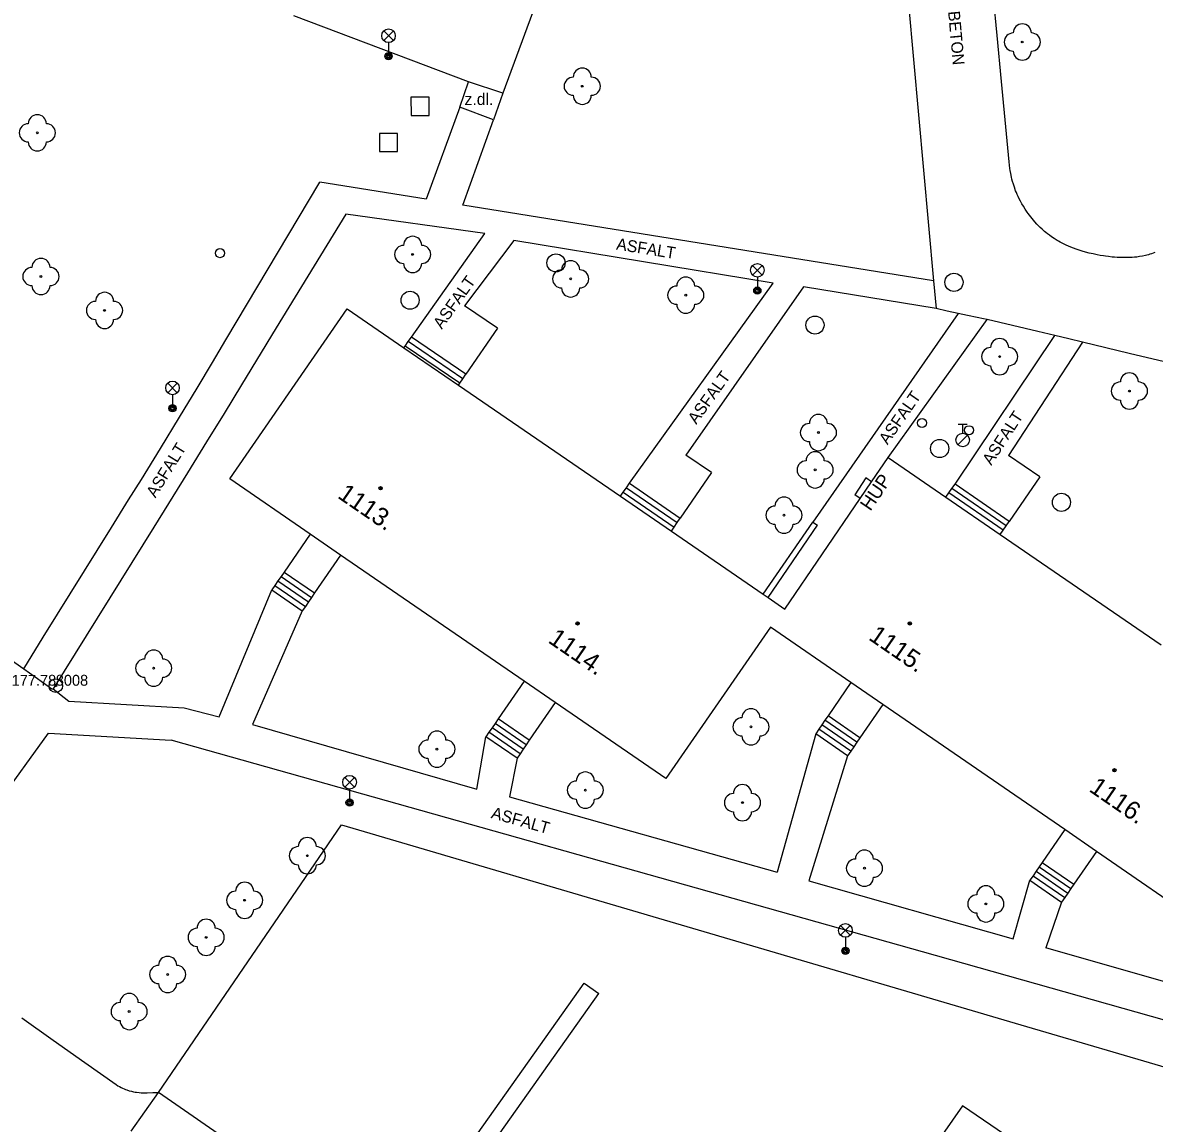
# Model space of a CAD drawing. Extents: x -539515 to -538098, y -1182060 to -1180157.
# Drawn here: x -538825.8 to -538763.3, y -1181224.5 to -1181163.7 of the extents above; entities that cross this region are included whole.
import ezdxf

# ---------------------------------------------------------------- set-up
doc = ezdxf.new("R2010")
doc.units = 0
for name, color, linetype in [('Vrstva 10', 7, 'Continuous'), ('Vrstva 11', 7, 'Continuous'), ('Vrstva 21', 7, 'Continuous'), ('Vrstva 22', 7, 'Continuous'), ('Vrstva 23', 7, 'Continuous'), ('Vrstva 24', 7, 'Continuous'), ('Vrstva 26', 7, 'Continuous'), ('Vrstva 27', 7, 'Continuous'), ('Vrstva 28', 7, 'Continuous'), ('Vrstva 33', 7, 'Continuous'), ('Vrstva 39', 7, 'Continuous'), ('Vrstva 40', 7, 'Continuous'), ('Vrstva 41', 7, 'Continuous'), ('Vrstva 47', 7, 'Continuous'), ('Vrstva 5', 7, 'Continuous'), ('Vrstva 7', 7, 'Continuous'), ('Vrstva 8', 7, 'Continuous')]:
    doc.layers.add(name, color=color, linetype=linetype)

msp = doc.modelspace()

# ---------------------------------------------------------------- linework, layer by layer
at = {"layer": 'Vrstva 10'}
msp.add_line((-538771.997, -1181164.423), (-538772.808, -1181155.55), dxfattribs=at)
for points in [[(-538776.89, -1181162.7), (-538775.509, -1181177.959)], [(-538771.489, -1181169.855), (-538771.762, -1181166.958), (-538771.997, -1181164.423)], [(-538767.476, -1181176.263), (-538767.64, -1181176.208), (-538767.792, -1181176.153), (-538767.934, -1181176.097), (-538768.066, -1181176.042), (-538768.19, -1181175.987), (-538768.305, -1181175.932), (-538768.412, -1181175.878), (-538768.512, -1181175.825), (-538768.604, -1181175.774), (-538768.691, -1181175.723), (-538768.852, -1181175.624), (-538768.991, -1181175.531), (-538769.111, -1181175.445), (-538769.215, -1181175.366), (-538769.305, -1181175.294), (-538769.383, -1181175.229), (-538769.519, -1181175.109), (-538769.618, -1181175.016), (-538769.692, -1181174.943), (-538769.802, -1181174.829), (-538769.91, -1181174.71), (-538769.995, -1181174.612), (-538770.074, -1181174.517), (-538770.148, -1181174.425), (-538770.217, -1181174.335), (-538770.282, -1181174.248), (-538770.343, -1181174.164), (-538770.454, -1181174), (-538770.552, -1181173.845), (-538770.638, -1181173.7), (-538770.713, -1181173.563), (-538770.78, -1181173.433), (-538770.838, -1181173.312), (-538770.89, -1181173.197), (-538770.936, -1181173.09), (-538770.976, -1181172.988), (-538771.046, -1181172.796), (-538771.101, -1181172.627), (-538771.145, -1181172.478), (-538771.179, -1181172.347), (-538771.207, -1181172.231), (-538771.25, -1181172.027), (-538771.278, -1181171.872), (-538771.297, -1181171.755), (-538771.32, -1181171.579), (-538771.34, -1181171.4), (-538771.489, -1181169.855)], [(-538763.302, -1181176.397), (-538763.391, -1181176.433), (-538763.479, -1181176.465), (-538763.566, -1181176.494), (-538763.652, -1181176.52), (-538763.736, -1181176.543), (-538763.819, -1181176.563), (-538763.982, -1181176.597), (-538764.137, -1181176.623), (-538764.285, -1181176.643), (-538764.424, -1181176.657), (-538764.556, -1181176.667), (-538764.681, -1181176.674), (-538764.797, -1181176.678), (-538765.017, -1181176.679), (-538765.208, -1181176.674), (-538765.374, -1181176.665), (-538765.519, -1181176.655), (-538765.644, -1181176.643), (-538765.86, -1181176.619), (-538766.018, -1181176.598), (-538766.135, -1181176.58), (-538766.305, -1181176.551), (-538766.47, -1181176.52), (-538766.699, -1181176.472), (-538766.913, -1181176.422), (-538767.114, -1181176.37), (-538767.301, -1181176.318), (-538767.476, -1181176.263)], [(-538775.509, -1181177.959), (-538775.37, -1181179.49)], [(-538771.848, -1181180.251), (-538772.55, -1181180.09), (-538772.749, -1181180.046), (-538773.099, -1181179.974), (-538773.625, -1181179.869), (-538773.888, -1181179.816), (-538774.15, -1181179.76), (-538774.76, -1181179.625), (-538775.37, -1181179.49)], [(-538762.131, -1181182.578), (-538764.706, -1181181.96), (-538767.28, -1181181.34), (-538768.045, -1181181.155), (-538768.81, -1181180.97), (-538769.744, -1181180.745), (-538771.146, -1181180.414), (-538771.848, -1181180.251)], [(-538825.82, -1181218.63), (-538824.08, -1181219.857), (-538822.34, -1181221.083), (-538821.47, -1181221.697), (-538820.6, -1181222.31), (-538820.508, -1181222.371), (-538820.419, -1181222.424), (-538820.334, -1181222.47), (-538820.251, -1181222.51), (-538820.173, -1181222.545), (-538820.097, -1181222.576), (-538820.026, -1181222.602), (-538819.89, -1181222.646), (-538819.769, -1181222.679), (-538819.661, -1181222.704), (-538819.567, -1181222.722), (-538819.484, -1181222.735), (-538819.338, -1181222.753), (-538819.228, -1181222.762), (-538819.146, -1181222.766), (-538819.024, -1181222.769), (-538818.902, -1181222.766), (-538818.586, -1181222.753), (-538818.27, -1181222.74)]]:
    msp.add_lwpolyline(points, dxfattribs=at)
at = {"layer": 'Vrstva 11'}
for p, q in [((-538791.18, -1181145.69), (-538799.27, -1181167.6)), ((-538801.16, -1181166.97), (-538810.8, -1181163.34)), ((-538799.27, -1181167.6), (-538801.16, -1181166.97)), ((-538801.65, -1181168.38), (-538803.5, -1181173.46)), ((-538801.48, -1181173.78), (-538799.79, -1181169.07)), ((-538814.549, -1181181.218), (-538809.38, -1181172.52)), ((-538803.5, -1181173.46), (-538809.38, -1181172.52)), ((-538775.509, -1181177.959), (-538801.48, -1181173.78)), ((-538807.94, -1181174.27), (-538811.775, -1181180.558)), ((-538800.26, -1181175.34), (-538807.94, -1181174.27)), ((-538804.32, -1181181.06), (-538800.26, -1181175.34)), ((-538798.67, -1181175.74), (-538801.39, -1181179.33)), ((-538784.35, -1181178.09), (-538798.67, -1181175.74)), ((-538792.289, -1181189.126), (-538784.35, -1181178.09)), ((-538782.69, -1181178.28), (-538789.17, -1181187.58)), ((-538775.37, -1181179.49), (-538782.69, -1181178.28)), ((-538799.576, -1181180.571), (-538801.39, -1181179.33)), ((-538774.15, -1181179.76), (-538782.16, -1181191.28)), ((-538778.02, -1181187.71), (-538772.55, -1181180.09)), ((-538799.576, -1181180.571), (-538801.317, -1181183.115)), ((-538801.486, -1181183.362), (-538804.489, -1181181.307)), ((-538801.317, -1181183.115), (-538804.32, -1181181.06)), ((-538774.32, -1181189.17), (-538768.81, -1181180.97)), ((-538767.28, -1181181.34), (-538771.37, -1181187.6)), ((-538801.655, -1181183.61), (-538804.658, -1181181.555)), ((-538787.763, -1181188.543), (-538789.17, -1181187.58)), ((-538769.651, -1181188.78), (-538771.37, -1181187.6)), ((-538816.676, -1181188.552), (-538818.529, -1181191.546)), ((-538787.763, -1181188.543), (-538789.48, -1181191.05)), ((-538769.651, -1181188.78), (-538771.34, -1181191.24)), ((-538792.458, -1181189.373), (-538789.649, -1181191.297)), ((-538792.289, -1181189.126), (-538789.48, -1181191.05)), ((-538771.498, -1181191.471), (-538774.489, -1181189.417)), ((-538771.34, -1181191.24), (-538774.32, -1181189.17)), ((-538792.628, -1181189.621), (-538789.819, -1181191.545)), ((-538771.668, -1181191.718), (-538774.659, -1181189.664)), ((-538824.635, -1181197.627), (-538820.862, -1181191.568)), ((-538818.529, -1181191.546), (-538824.08, -1181200.48)), ((-538811.51, -1181194.274), (-538809.83, -1181195.428)), ((-538811.34, -1181194.026), (-538809.66, -1181195.18)), ((-538814.92, -1181202.01), (-538812.02, -1181195.016)), ((-538812.02, -1181195.016), (-538810.34, -1181196.17)), ((-538811.85, -1181194.768), (-538810.17, -1181195.922)), ((-538811.68, -1181194.521), (-538810, -1181195.675)), ((-538810.34, -1181196.17), (-538813.08, -1181202.44)), ((-538825.71, -1181199.36), (-538824.635, -1181197.627)), ((-538823.23, -1181201.15), (-538816.86, -1181201.52)), ((-538816.86, -1181201.52), (-538814.92, -1181202.01)), ((-538813.08, -1181202.44), (-538800.7, -1181206)), ((-538797.985, -1181203.556), (-538799.7, -1181202.378)), ((-538797.815, -1181203.308), (-538799.53, -1181202.13)), ((-538779.907, -1181203.667), (-538781.669, -1181202.455)), ((-538779.737, -1181203.42), (-538781.499, -1181202.208)), ((-538779.567, -1181203.173), (-538781.329, -1181201.961)), ((-538830.09, -1181210.86), (-538824.35, -1181202.91)), ((-538824.35, -1181202.91), (-538817.58, -1181203.3)), ((-538800.7, -1181206), (-538800.21, -1181203.12)), ((-538798.49, -1181204.29), (-538800.21, -1181203.12)), ((-538798.325, -1181204.05), (-538800.04, -1181202.872)), ((-538798.155, -1181203.803), (-538799.87, -1181202.625)), ((-538782.01, -1181202.95), (-538784.14, -1181210.59)), ((-538780.248, -1181204.162), (-538782.01, -1181202.95)), ((-538780.077, -1181203.914), (-538781.839, -1181202.702)), ((-538775.4, -1181215.19), (-538817.58, -1181203.3)), ((-538798.49, -1181204.29), (-538798.91, -1181206.43)), ((-538780.248, -1181204.162), (-538782.39, -1181211.06)), ((-538798.91, -1181206.43), (-538784.14, -1181210.59)), ((-538769.509, -1181210.047), (-538767.759, -1181211.251)), ((-538769.849, -1181210.541), (-538768.099, -1181211.745)), ((-538769.679, -1181210.294), (-538767.929, -1181211.498)), ((-538782.39, -1181211.06), (-538771.11, -1181214.27)), ((-538771.11, -1181214.27), (-538770.19, -1181211.036)), ((-538770.19, -1181211.036), (-538768.44, -1181212.24)), ((-538770.019, -1181210.788), (-538768.269, -1181211.992)), ((-538768.44, -1181212.24), (-538769.32, -1181214.77)), ((-538754.53, -1181218.99), (-538769.32, -1181214.77)), ((-538733.22, -1181227.08), (-538775.4, -1181215.19)), ((-538805.4, -1181231.67), (-538794.781, -1181216.712)), ((-538794.781, -1181216.712), (-538793.974, -1181217.285)), ((-538804.91, -1181232.69), (-538793.974, -1181217.285)), ((-538805.4, -1181231.67), (-538818.27, -1181222.74)), ((-538773.91, -1181223.48), (-538779.54, -1181231.49)), ((-538752.76, -1181237.86), (-538773.91, -1181223.48))]:
    msp.add_line(p, q, dxfattribs=at)
for points in [[(-538799.27, -1181167.6), (-538799.79, -1181169.07), (-538801.65, -1181168.38), (-538801.16, -1181166.97)], [(-538811.775, -1181180.558), (-538813.694, -1181183.701), (-538814.656, -1181185.271), (-538815.62, -1181186.84), (-538816.676, -1181188.552)], [(-538816.142, -1181183.875), (-538815.291, -1181182.459), (-538814.549, -1181181.218)], [(-538804.729, -1181181.656), (-538804.658, -1181181.555), (-538804.489, -1181181.307), (-538804.32, -1181181.06)], [(-538801.727, -1181183.714), (-538801.655, -1181183.61), (-538801.486, -1181183.362), (-538801.317, -1181183.115)], [(-538820.862, -1181191.568), (-538819.922, -1181190.051), (-538819.218, -1181188.913), (-538818.166, -1181187.203), (-538817.12, -1181185.49), (-538816.142, -1181183.875)], [(-538792.782, -1181189.846), (-538792.628, -1181189.621), (-538792.458, -1181189.373), (-538792.289, -1181189.126)], [(-538774.823, -1181189.903), (-538774.659, -1181189.664), (-538774.489, -1181189.417), (-538774.32, -1181189.17)], [(-538789.974, -1181191.771), (-538789.819, -1181191.545), (-538789.649, -1181191.297), (-538789.48, -1181191.05)], [(-538771.831, -1181191.955), (-538771.668, -1181191.718), (-538771.498, -1181191.471), (-538771.34, -1181191.24)], [(-538809.901, -1181191.933), (-538811.34, -1181194.026), (-538811.51, -1181194.274), (-538811.68, -1181194.521), (-538811.85, -1181194.768), (-538812.02, -1181195.016)], [(-538808.222, -1181193.087), (-538809.66, -1181195.18), (-538809.83, -1181195.428), (-538810, -1181195.675), (-538810.17, -1181195.922), (-538810.34, -1181196.17)], [(-538827.67, -1181197.981), (-538826.689, -1181198.67), (-538825.71, -1181199.36), (-538825.087, -1181199.804), (-538824.158, -1181200.476), (-538824.08, -1181200.48), (-538823.23, -1181201.15)], [(-538798.096, -1181200.043), (-538799.53, -1181202.13), (-538799.7, -1181202.378), (-538799.87, -1181202.625), (-538800.04, -1181202.872), (-538800.21, -1181203.12)], [(-538780.064, -1181200.122), (-538781.329, -1181201.961), (-538781.499, -1181202.208), (-538781.669, -1181202.455), (-538781.839, -1181202.702), (-538782.01, -1181202.95)], [(-538796.382, -1181201.221), (-538797.815, -1181203.308), (-538797.985, -1181203.556), (-538798.155, -1181203.803), (-538798.325, -1181204.05), (-538798.49, -1181204.29)], [(-538778.303, -1181201.335), (-538779.567, -1181203.173), (-538779.737, -1181203.42), (-538779.907, -1181203.667), (-538780.077, -1181203.914), (-538780.248, -1181204.162)], [(-538768.267, -1181208.24), (-538769.509, -1181210.047), (-538769.679, -1181210.294), (-538769.849, -1181210.541), (-538770.019, -1181210.788), (-538770.19, -1181211.036)], [(-538766.517, -1181209.445), (-538767.759, -1181211.251), (-538767.929, -1181211.498), (-538768.099, -1181211.745), (-538768.269, -1181211.992), (-538768.44, -1181212.24)]]:
    msp.add_lwpolyline(points, dxfattribs=at)
at = {"layer": 'Vrstva 21'}
for radius in [0.375, 0.05]:
    msp.add_circle((-538823.94, -1181200.3), radius, dxfattribs=at)
at = {"layer": 'Vrstva 22'}
for centre in [(-538770.61, -1181164.78), (-538794.89, -1181167.22), (-538824.96, -1181169.79), (-538804.25, -1181176.5), (-538824.76, -1181177.72), (-538795.53, -1181177.85), (-538789.18, -1181178.75), (-538821.25, -1181179.59), (-538771.86, -1181182.14), (-538764.7, -1181184.04), (-538781.86, -1181186.33), (-538782.04, -1181188.39), (-538783.76, -1181190.89), (-538818.54, -1181199.33), (-538785.58, -1181202.57), (-538802.91, -1181203.8), (-538794.72, -1181206.06), (-538786.05, -1181206.75), (-538810.06, -1181209.68), (-538779.32, -1181210.37), (-538813.52, -1181212.14), (-538772.62, -1181212.34), (-538815.643, -1181214.187), (-538817.767, -1181216.233), (-538819.89, -1181218.28)]:
    msp.add_circle(centre, 0.05, dxfattribs=at)
for centre, start, end in [((-538770.61, -1181164.28), 0, 180), ((-538771.11, -1181164.78), 90, 270), ((-538770.11, -1181164.78), 270, 90), ((-538770.61, -1181165.28), 180, 0), ((-538794.89, -1181166.72), 0, 180), ((-538795.39, -1181167.22), 90, 270), ((-538794.39, -1181167.22), 270, 90), ((-538794.89, -1181167.72), 180, 0), ((-538824.96, -1181169.29), 0, 180), ((-538825.46, -1181169.79), 90, 270), ((-538824.46, -1181169.79), 270, 90), ((-538824.96, -1181170.29), 180, 0), ((-538804.25, -1181176), 0, 180), ((-538804.75, -1181176.5), 90, 270), ((-538803.75, -1181176.5), 270, 90), ((-538824.76, -1181177.22), 0, 180), ((-538795.53, -1181177.35), 0, 180), ((-538825.26, -1181177.72), 90, 270), ((-538824.26, -1181177.72), 270, 90), ((-538804.25, -1181177), 180, 0), ((-538796.03, -1181177.85), 90, 270), ((-538795.03, -1181177.85), 270, 90), ((-538824.76, -1181178.22), 180, 0), ((-538789.18, -1181178.25), 0, 180), ((-538821.25, -1181179.09), 0, 180), ((-538795.53, -1181178.35), 180, 0), ((-538789.68, -1181178.75), 90, 270), ((-538788.68, -1181178.75), 270, 90), ((-538821.75, -1181179.59), 90, 270), ((-538820.75, -1181179.59), 270, 90), ((-538789.18, -1181179.25), 180, 0), ((-538821.25, -1181180.09), 180, 0), ((-538771.86, -1181181.64), 0, 180), ((-538772.36, -1181182.14), 90, 270), ((-538771.36, -1181182.14), 270, 90), ((-538771.86, -1181182.64), 180, 0), ((-538764.7, -1181183.54), 0, 180), ((-538765.2, -1181184.04), 90, 270), ((-538764.2, -1181184.04), 270, 90), ((-538764.7, -1181184.54), 180, 0), ((-538781.86, -1181185.83), 0, 180), ((-538782.36, -1181186.33), 90, 270), ((-538781.36, -1181186.33), 270, 90), ((-538781.86, -1181186.83), 180, 0), ((-538782.04, -1181187.89), 0, 180), ((-538782.54, -1181188.39), 90, 270), ((-538781.54, -1181188.39), 270, 90), ((-538782.04, -1181188.89), 180, 0), ((-538783.76, -1181190.39), 0, 180), ((-538784.26, -1181190.89), 90, 270), ((-538783.26, -1181190.89), 270, 90), ((-538783.76, -1181191.39), 180, 0), ((-538819.04, -1181199.33), 90, 270), ((-538818.54, -1181198.83), 0, 180), ((-538818.04, -1181199.33), 270, 90), ((-538818.54, -1181199.83), 180, 0), ((-538785.58, -1181202.07), 0, 180), ((-538786.08, -1181202.57), 90, 270), ((-538785.08, -1181202.57), 270, 90), ((-538802.91, -1181203.3), 0, 180), ((-538785.58, -1181203.07), 180, 0), ((-538803.41, -1181203.8), 90, 270), ((-538802.41, -1181203.8), 270, 90), ((-538802.91, -1181204.3), 180, 0), ((-538794.72, -1181205.56), 0, 180), ((-538795.22, -1181206.06), 90, 270), ((-538794.22, -1181206.06), 270, 90), ((-538786.55, -1181206.75), 90, 270), ((-538786.05, -1181206.25), 0, 180), ((-538785.55, -1181206.75), 270, 90), ((-538794.72, -1181206.56), 180, 0), ((-538786.05, -1181207.25), 180, 0), ((-538810.06, -1181209.18), 0, 180), ((-538810.56, -1181209.68), 90, 270), ((-538809.56, -1181209.68), 270, 90), ((-538779.32, -1181209.87), 0, 180), ((-538779.82, -1181210.37), 90, 270), ((-538778.82, -1181210.37), 270, 90), ((-538810.06, -1181210.18), 180, 0), ((-538813.52, -1181211.64), 0, 180), ((-538779.32, -1181210.87), 180, 0), ((-538814.02, -1181212.14), 90, 270), ((-538813.02, -1181212.14), 270, 90), ((-538773.12, -1181212.34), 90, 270), ((-538772.62, -1181211.84), 0, 180), ((-538772.12, -1181212.34), 270, 90), ((-538815.643, -1181213.687), 0, 180), ((-538813.52, -1181212.64), 180, 0), ((-538772.62, -1181212.84), 180, 0), ((-538816.143, -1181214.187), 90, 270), ((-538815.143, -1181214.187), 270, 90), ((-538815.643, -1181214.687), 180, 0), ((-538817.767, -1181215.733), 0, 180), ((-538818.267, -1181216.233), 90, 270), ((-538817.267, -1181216.233), 270, 90), ((-538817.767, -1181216.733), 180, 0), ((-538819.89, -1181217.78), 0, 180), ((-538820.39, -1181218.28), 90, 270), ((-538819.39, -1181218.28), 270, 90), ((-538819.89, -1181218.78), 180, 0)]:
    msp.add_arc(centre, 0.5, start, end, dxfattribs=at)
at = {"layer": 'Vrstva 24'}
for p, q in [((-538779.25, -1181188.83), (-538779.85, -1181189.76)), ((-538778.93, -1181189.048), (-538779.25, -1181188.83)), ((-538779.552, -1181189.963), (-538779.85, -1181189.76))]:
    msp.add_line(p, q, dxfattribs=at)
at = {"layer": 'Vrstva 26'}
for points in [[(-538804.34, -1181168.831), (-538803.339, -1181168.83), (-538803.34, -1181167.829), (-538804.341, -1181167.83)], [(-538806.08, -1181170.821), (-538805.079, -1181170.82), (-538805.08, -1181169.819), (-538806.081, -1181169.82)]]:
    msp.add_lwpolyline(points, close=True, dxfattribs=at)
at = {"layer": 'Vrstva 27'}
for centre in [(-538796.34, -1181176.97), (-538774.38, -1181178.04), (-538804.39, -1181179.03), (-538782.05, -1181180.4), (-538775.17, -1181187.21), (-538768.45, -1181190.18)]:
    msp.add_circle(centre, 0.5, dxfattribs=at)
at = {"layer": 'Vrstva 28'}
for p, q in [((-538774.15, -1181185.865), (-538773.65, -1181185.865)), ((-538773.9, -1181186.365), (-538773.9, -1181185.865)), ((-538774.158, -1181187.012), (-538773.628, -1181186.482))]:
    msp.add_line(p, q, dxfattribs=at)
for centre, radius in [((-538814.88, -1181176.43), 0.25), ((-538776.14, -1181185.8), 0.25), ((-538773.55, -1181186.2), 0.25), ((-538773.9, -1181186.74), 0.375)]:
    msp.add_circle(centre, radius, dxfattribs=at)
at = {"layer": 'Vrstva 33'}
for p, q in [((-538805.845, -1181164.7), (-538805.315, -1181164.17)), ((-538805.845, -1181164.17), (-538805.315, -1181164.7)), ((-538805.58, -1181164.81), (-538805.58, -1181165.56)), ((-538785.495, -1181177.64), (-538784.965, -1181177.11)), ((-538785.495, -1181177.11), (-538784.965, -1181177.64)), ((-538785.23, -1181177.75), (-538785.23, -1181178.5)), ((-538817.765, -1181184.13), (-538817.235, -1181183.6)), ((-538817.765, -1181183.6), (-538817.235, -1181184.13)), ((-538817.5, -1181184.24), (-538817.5, -1181184.99)), ((-538807.995, -1181205.89), (-538807.465, -1181205.36)), ((-538807.995, -1181205.36), (-538807.465, -1181205.89)), ((-538807.73, -1181206), (-538807.73, -1181206.75)), ((-538780.635, -1181214.07), (-538780.105, -1181213.54)), ((-538780.635, -1181213.54), (-538780.105, -1181214.07)), ((-538780.37, -1181214.18), (-538780.37, -1181214.93))]:
    msp.add_line(p, q, dxfattribs=at)
for centre, radius in [((-538805.58, -1181164.435), 0.375), ((-538805.58, -1181165.56), 0.2), ((-538805.58, -1181165.56), 0.145), ((-538805.58, -1181165.56), 0.0876), ((-538785.23, -1181177.375), 0.375), ((-538785.23, -1181178.5), 0.2), ((-538785.23, -1181178.5), 0.145), ((-538785.23, -1181178.5), 0.0876), ((-538817.5, -1181183.865), 0.375), ((-538817.5, -1181184.99), 0.2), ((-538817.5, -1181184.99), 0.145), ((-538817.5, -1181184.99), 0.0876), ((-538807.73, -1181205.625), 0.375), ((-538807.73, -1181206.75), 0.2), ((-538807.73, -1181206.75), 0.145), ((-538807.73, -1181206.75), 0.0876), ((-538780.37, -1181213.805), 0.375), ((-538780.37, -1181214.93), 0.2), ((-538780.37, -1181214.93), 0.145), ((-538780.37, -1181214.93), 0.0876)]:
    msp.add_circle(centre, radius, dxfattribs=at)
at = {"layer": 'Vrstva 39'}
for centre, radius in [((-538806.021, -1181189.4), 0.09), ((-538806.021, -1181189.4), 0.0398), ((-538795.151, -1181196.864), 0.09), ((-538795.151, -1181196.864), 0.0398), ((-538776.821, -1181196.864), 0.09), ((-538776.821, -1181196.864), 0.0398), ((-538765.525, -1181204.967), 0.09), ((-538765.525, -1181204.967), 0.0398)]:
    msp.add_circle(centre, radius, dxfattribs=at)
at = {"layer": 'Vrstva 5'}
for p, q in [((-538814.33, -1181188.89), (-538807.86, -1181179.51)), ((-538784.5, -1181197.07), (-538790.27, -1181205.42))]:
    msp.add_line(p, q, dxfattribs=at)
for points in [[(-538807.86, -1181179.51), (-538804.729, -1181181.656)], [(-538804.729, -1181181.656), (-538801.727, -1181183.714)], [(-538801.727, -1181183.714), (-538792.782, -1181189.846)], [(-538778.93, -1181189.048), (-538778.02, -1181187.71)], [(-538778.02, -1181187.71), (-538774.823, -1181189.903)], [(-538809.901, -1181191.933), (-538814.33, -1181188.89)], [(-538779.552, -1181189.963), (-538778.93, -1181189.048)], [(-538792.782, -1181189.846), (-538789.974, -1181191.771)], [(-538783.704, -1181196.069), (-538779.552, -1181189.963)], [(-538774.823, -1181189.903), (-538771.831, -1181191.955)], [(-538808.222, -1181193.087), (-538809.901, -1181191.933)], [(-538789.974, -1181191.771), (-538784.9, -1181195.25)], [(-538771.831, -1181191.955), (-538762.945, -1181198.05)], [(-538798.096, -1181200.043), (-538808.222, -1181193.087)], [(-538784.9, -1181195.25), (-538784.639, -1181195.427)], [(-538784.639, -1181195.427), (-538783.704, -1181196.069)], [(-538780.064, -1181200.122), (-538784.5, -1181197.07)], [(-538796.382, -1181201.221), (-538798.096, -1181200.043)], [(-538778.303, -1181201.335), (-538780.064, -1181200.122)], [(-538790.27, -1181205.42), (-538796.382, -1181201.221)], [(-538768.267, -1181208.24), (-538778.303, -1181201.335)], [(-538766.517, -1181209.445), (-538768.267, -1181208.24)], [(-538760.42, -1181213.64), (-538766.517, -1181209.445)]]:
    msp.add_lwpolyline(points, dxfattribs=at)
at = {"layer": 'Vrstva 7'}
for p, q in [((-538784.639, -1181195.427), (-538781.912, -1181191.449)), ((-538818.27, -1181222.74), (-538808.18, -1181207.98)), ((-538808.18, -1181207.98), (-538770.69, -1181219.01)), ((-538770.69, -1181219.01), (-538735.9, -1181229.24))]:
    msp.add_line(p, q, dxfattribs=at)
msp.add_lwpolyline([(-538784.9, -1181195.25), (-538782.16, -1181191.28), (-538781.912, -1181191.449)], dxfattribs=at)
at = {"layer": 'Vrstva 8'}
msp.add_line((-538819.78, -1181224.88), (-538818.27, -1181222.74), dxfattribs=at)

# ---------------------------------------------------------------- texts
at = {"layer": 'Vrstva 22'}
msp.add_text('177.78 ', height=0.6, dxfattribs=at).set_placement((-538826.374, -1181200.3))
at = {"layer": 'Vrstva 23'}
msp.add_text('8008', height=0.6, dxfattribs=at).set_placement((-538823.94, -1181200.3))
at = {"layer": 'Vrstva 40'}
for s, rotation, p in [('BETON', 275.17289, (-538774.707, -1181163.094)), ('ASFALT', 350.85836, (-538793.042, -1181176.228)), ('ASFALT', 54.63324, (-538802.642, -1181180.665)), ('ASFALT', 54.26978, (-538788.596, -1181185.912)), ('ASFALT', 55.18863, (-538778.045, -1181187.038)), ('ASFALT', 56.84122, (-538772.32, -1181188.177)), ('ASFALT', 58.26023, (-538818.443, -1181189.971)), ('ASFALT', 344.25754, (-538799.96, -1181207.595))]:
    msp.add_text(s, height=0.65, rotation=rotation, dxfattribs=at).set_placement(p)
msp.add_text('z.dl.', height=0.65, dxfattribs=at).set_placement((-538801.387, -1181168.255))
at = {"layer": 'Vrstva 41'}
msp.add_text('HUP', height=0.75, rotation=55.78486, dxfattribs=at).set_placement((-538778.993, -1181190.703))
at = {"layer": 'Vrstva 47'}
for s, rotation, p in [('1113.', 325.50967, (-538808.447, -1181189.899)), ('1114.', 325.50967, (-538796.826, -1181197.883)), ('1115.', 325.46725, (-538779.144, -1181197.722)), ('1116.', 325.46725, (-538766.98, -1181206.091))]:
    msp.add_text(s, height=1, rotation=rotation, dxfattribs=at).set_placement(p)

doc.saveas('drawing.dxf')
